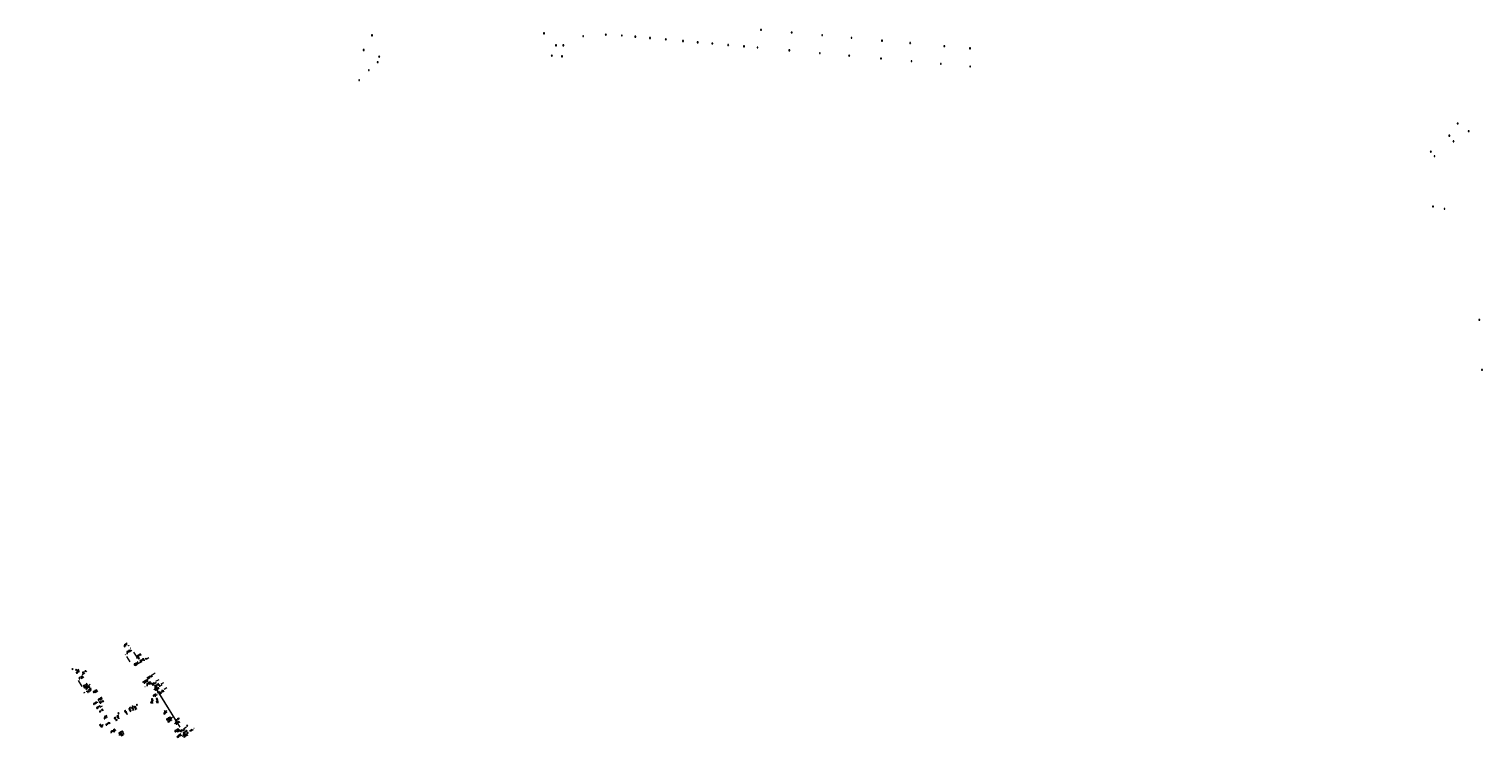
# Model space of a CAD drawing. Header units: inches. Extents: x 0 to 191500, y 0 to 342750.
# Tile 506 of 547: x 189129 to 190315, y 333745 to 334324. Entities that reach past the tile are written whole.
import ezdxf

# ---------------------------------------------------------------- set-up
doc = ezdxf.new("R2010")
doc.units = ezdxf.units.IN
doc.header["$MEASUREMENT"] = 0
for name, pattern in [('RI-HWA_HUISAANSLUITING', [4.8, 3, -1.8]), ('RI-HWA_KOLKAANSLUITING', [4.3, 2.5, -1.8]), ('RI-VWA_HUISAANSLUITING', [6.1, 2.5, -1.8, 0, -1.8])]:
    doc.linetypes.add(name, pattern=pattern)
doc.layers.get('0').update_dxf_attribs({"lineweight": 20})
for name, color, linetype, lineweight in [('ECW', 150, 'Continuous', 20), ('goot', 5, 'Continuous', 20), ('N-WE-RI-HWA-MAATVOERING-T25', 151, 'Continuous', 20), ('N-WE-RI-HWA_HUISAANSLUITING', 150, 'RI-HWA_HUISAANSLUITING', 20), ('N-WE-RI-HWA_KOLK-S', 150, 'Continuous', 20), ('N-WE-RI-HWA_KOLKAANSLUITING', 150, 'RI-HWA_KOLKAANSLUITING', 20), ('N-WE-RI-INLAAT', 7, 'Continuous', 20), ('N-WE-RI-VWA-MAATVOERING-T25', 30, 'Continuous', 20), ('N-WE-RI-VWA_HUISAANSLUITING', 20, 'RI-VWA_HUISAANSLUITING', 20)]:
    doc.layers.add(name, color=color, linetype=linetype, lineweight=lineweight)
doc.styles.add('og-t-hgm', font='ROMANS.SHX', dxfattribs={"oblique": 10})
picture_1 = doc.add_image_def('image1.ecw', size_in_pixel=(220000, 285000))

# ---------------------------------------------------------------- blocks, each defined once
blk = doc.blocks.new('A$C2C270354')
h = blk.add_hatch(color=256)
h.dxf.hatch_style = 1
edge = h.paths.add_edge_path()
edge.add_arc((0, 0), 0.1, 0, 360)
blk.add_circle((0, 0), 0.1)

msp = doc.modelspace()

# ---------------------------------------------------------------- linework, layer by layer
at = {"layer": 'goot'}
for p, q in [((189211.2312682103, 333807.4386338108, -3.794999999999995), (189208.4801713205, 333811.8713069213, -6.434999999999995)), ((189216.8018763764, 333811.1074391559, -3.775999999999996), (189214.0692342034, 333815.3325275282, -6.395999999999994)), ((189172.0467897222, 333787.425089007, -3.440999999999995), (189169.1251046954, 333792.2133077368, -6.210999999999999)), ((189251.8982254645, 333754.0128524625, -0.7809999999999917), (189233.1044208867, 333784.4115307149, -2.437999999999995)), ((189251.9832825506, 333754.0654385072, -0.7809999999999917), (189233.1894779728, 333784.4641167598, -2.437999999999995))]:
    msp.add_line(p, q, dxfattribs=at)
at = {"layer": 'N-WE-RI-HWA_HUISAANSLUITING'}
for p, q in [((189223.7943272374, 333792.0665132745, -1.939999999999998), (189221.2405504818, 333790.4915124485, -2.984425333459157)), ((189225.6854659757, 333793.1906103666, -1.939999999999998), (189223.7943272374, 333792.0665132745, -1.939999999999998)), ((189224.9190361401, 333794.4800231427, -1.939999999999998), (189232.4835910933, 333798.9764115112, -1.939999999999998)), ((189228.1380414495, 333789.0644894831, -1.939999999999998), (189235.7025964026, 333793.5608778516, -1.939999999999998)), ((189230.6417122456, 333784.8524077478, -1.939999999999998), (189238.3781889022, 333789.4509867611, -1.939999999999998)), ((189186.9378578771, 333774.9860264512, -1.572000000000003), (189185.6609383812, 333774.1989580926, -1.572000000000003)), ((189187.5322923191, 333768.3042117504, -1.572000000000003), (189188.8092118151, 333769.0912801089, -1.572000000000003)), ((189210.7421181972, 333770.6251710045, -1.492999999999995), (189211.4175531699, 333769.2858474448, -1.492999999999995)), ((189212.8850358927, 333771.7058669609, -1.492999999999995), (189213.5604708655, 333770.3665434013, -1.492999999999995)), ((189234.0704611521, 333773.7779574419, -1.477999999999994), (189234.0022710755, 333774.7756297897, -1.477999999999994)), ((189198.8090147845, 333762.5044765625, -1.569999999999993), (189199.7310269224, 333761.3213055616, -1.569999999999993)), ((189244.9104760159, 333761.1583985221, -1.938000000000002), (189241.4949845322, 333759.0764720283, -1.938000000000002)), ((189247.4087878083, 333757.0598087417, -1.938000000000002), (189249.9704064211, 333758.621253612, -1.938000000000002)), ((189256.3202822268, 333748.2040045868, -1.938000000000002), (189264.4182936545, 333753.1711880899, -1.01790963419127)), ((189201.9254566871, 333747.5943603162, 0.9660000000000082), (189205.0055969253, 333749.4578881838, 0.9660000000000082)), ((189252.535531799, 333748.6491609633, -1.938000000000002), (189249.1200403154, 333746.5672344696, -1.938000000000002)), ((189253.758663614, 333746.6425597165, -1.938000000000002), (189256.3202822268, 333748.2040045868, -1.938000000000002))]:
    msp.add_line(p, q, dxfattribs=at)
at = {"layer": 'N-WE-RI-HWA_KOLK-S'}
for p, q in [((189725.6255217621, 334323.5739746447), (189725.6240253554, 334322.8775217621)), ((189725.6240253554, 334322.8775217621), (189726.3219746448, 334323.572478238)), ((189725.6240253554, 334322.8775217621), (189726.3204782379, 334322.8760253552)), ((189725.6255217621, 334323.5739746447), (189726.3204782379, 334322.8760253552)), ((189726.3219746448, 334323.572478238), (189725.6255217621, 334323.5739746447)), ((189726.3204782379, 334322.8760253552), (189726.3219746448, 334323.572478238)), ((189408.2395217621, 334319.0749746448), (189408.2380253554, 334318.3785217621)), ((189408.2380253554, 334318.3785217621), (189408.9359746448, 334319.0734782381)), ((189408.2380253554, 334318.3785217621), (189408.9344782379, 334318.3770253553)), ((189408.2395217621, 334319.0749746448), (189408.9344782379, 334318.3770253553)), ((189408.9359746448, 334319.0734782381), (189408.2395217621, 334319.0749746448)), ((189408.9344782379, 334318.3770253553), (189408.9359746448, 334319.0734782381)), ((189548.5385217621, 334320.6789746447), (189548.5370253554, 334319.9825217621)), ((189548.5370253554, 334319.9825217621), (189549.2349746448, 334320.6774782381)), ((189548.5370253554, 334319.9825217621), (189549.2334782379, 334319.9810253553)), ((189548.5385217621, 334320.6789746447), (189549.2334782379, 334319.9810253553)), ((189549.2349746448, 334320.6774782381), (189548.5385217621, 334320.6789746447)), ((189549.2334782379, 334319.9810253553), (189549.2349746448, 334320.6774782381)), ((189558.2865217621, 334310.8429746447), (189558.2850253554, 334310.1465217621)), ((189558.2850253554, 334310.1465217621), (189558.9829746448, 334310.8414782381)), ((189558.2850253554, 334310.1465217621), (189558.9814782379, 334310.1450253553)), ((189558.2865217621, 334310.8429746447), (189558.9814782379, 334310.1450253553)), ((189558.9829746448, 334310.8414782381), (189558.2865217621, 334310.8429746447)), ((189558.9814782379, 334310.1450253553), (189558.9829746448, 334310.8414782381)), ((189564.3545217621, 334310.8289746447), (189564.3530253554, 334310.1325217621)), ((189564.3530253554, 334310.1325217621), (189565.0509746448, 334310.827478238)), ((189564.3530253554, 334310.1325217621), (189565.0494782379, 334310.1310253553)), ((189564.3545217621, 334310.8289746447), (189565.0494782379, 334310.1310253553)), ((189565.0509746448, 334310.827478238), (189564.3545217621, 334310.8289746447)), ((189565.0494782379, 334310.1310253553), (189565.0509746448, 334310.827478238)), ((189580.4785217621, 334318.3749746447), (189580.4770253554, 334317.6785217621)), ((189580.4770253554, 334317.6785217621), (189581.1749746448, 334318.3734782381)), ((189580.4770253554, 334317.6785217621), (189581.1734782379, 334317.6770253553)), ((189580.4785217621, 334318.3749746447), (189581.1734782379, 334317.6770253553)), ((189581.1749746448, 334318.3734782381), (189580.4785217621, 334318.3749746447)), ((189581.1734782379, 334317.6770253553), (189581.1749746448, 334318.3734782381)), ((189599.0265217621, 334319.5979746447), (189599.0250253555, 334318.9015217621)), ((189599.0250253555, 334318.9015217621), (189599.7229746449, 334319.5964782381)), ((189599.0250253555, 334318.9015217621), (189599.7214782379, 334318.9000253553)), ((189599.0265217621, 334319.5979746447), (189599.7214782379, 334318.9000253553)), ((189599.7229746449, 334319.5964782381), (189599.0265217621, 334319.5979746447)), ((189599.7214782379, 334318.9000253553), (189599.7229746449, 334319.5964782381)), ((189612.0395217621, 334318.8829746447), (189612.0380253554, 334318.1865217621)), ((189612.0380253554, 334318.1865217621), (189612.7359746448, 334318.881478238)), ((189612.0380253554, 334318.1865217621), (189612.7344782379, 334318.1850253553)), ((189612.0395217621, 334318.8829746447), (189612.7344782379, 334318.1850253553)), ((189612.7359746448, 334318.881478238), (189612.0395217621, 334318.8829746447)), ((189612.7344782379, 334318.1850253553), (189612.7359746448, 334318.881478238)), ((189623.0195217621, 334317.8999746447), (189623.0180253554, 334317.2035217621)), ((189623.0180253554, 334317.2035217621), (189623.7159746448, 334317.898478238)), ((189623.0180253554, 334317.2035217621), (189623.7144782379, 334317.2020253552)), ((189623.0195217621, 334317.8999746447), (189623.7144782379, 334317.2020253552)), ((189623.7159746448, 334317.898478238), (189623.0195217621, 334317.8999746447)), ((189623.7144782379, 334317.2020253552), (189623.7159746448, 334317.898478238)), ((189635.0025217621, 334316.8309746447), (189635.0010253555, 334316.1345217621)), ((189635.0010253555, 334316.1345217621), (189635.6989746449, 334316.8294782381)), ((189635.0010253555, 334316.1345217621), (189635.6974782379, 334316.1330253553)), ((189635.0025217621, 334316.8309746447), (189635.6974782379, 334316.1330253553)), ((189635.6989746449, 334316.8294782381), (189635.0025217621, 334316.8309746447)), ((189635.6974782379, 334316.1330253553), (189635.6989746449, 334316.8294782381)), ((189647.9385217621, 334315.6969746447), (189647.9370253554, 334315.0005217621)), ((189647.9370253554, 334315.0005217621), (189648.6349746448, 334315.695478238)), ((189647.9370253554, 334315.0005217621), (189648.6334782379, 334314.9990253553)), ((189647.9385217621, 334315.6969746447), (189648.6334782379, 334314.9990253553)), ((189648.6349746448, 334315.695478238), (189647.9385217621, 334315.6969746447)), ((189648.6334782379, 334314.9990253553), (189648.6349746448, 334315.695478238)), ((189661.9305217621, 334314.4479746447), (189661.9290253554, 334313.7515217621)), ((189661.9290253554, 334313.7515217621), (189662.6269746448, 334314.446478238)), ((189661.9290253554, 334313.7515217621), (189662.6254782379, 334313.7500253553)), ((189661.9305217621, 334314.4479746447), (189662.6254782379, 334313.7500253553)), ((189662.6269746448, 334314.446478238), (189661.9305217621, 334314.4479746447)), ((189662.6254782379, 334313.7500253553), (189662.6269746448, 334314.446478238)), ((189673.9045217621, 334313.3649746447), (189673.9030253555, 334312.6685217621)), ((189673.9030253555, 334312.6685217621), (189674.6009746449, 334313.3634782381)), ((189673.9030253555, 334312.6685217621), (189674.5994782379, 334312.6670253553)), ((189673.9045217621, 334313.3649746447), (189674.5994782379, 334312.6670253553)), ((189674.6009746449, 334313.3634782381), (189673.9045217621, 334313.3649746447)), ((189674.5994782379, 334312.6670253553), (189674.6009746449, 334313.3634782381)), ((189685.8725217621, 334312.3159746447), (189685.8710253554, 334311.6195217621)), ((189685.8710253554, 334311.6195217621), (189686.5689746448, 334312.3144782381)), ((189685.8710253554, 334311.6195217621), (189686.5674782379, 334311.6180253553)), ((189685.8725217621, 334312.3159746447), (189686.5674782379, 334311.6180253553)), ((189686.5689746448, 334312.3144782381), (189685.8725217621, 334312.3159746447)), ((189686.5674782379, 334311.6180253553), (189686.5689746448, 334312.3144782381)), ((189698.8325217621, 334311.1839746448), (189698.8310253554, 334310.4875217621)), ((189698.8310253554, 334310.4875217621), (189699.5289746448, 334311.1824782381)), ((189698.8310253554, 334310.4875217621), (189699.5274782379, 334310.4860253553)), ((189698.8325217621, 334311.1839746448), (189699.5274782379, 334310.4860253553)), ((189699.5289746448, 334311.1824782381), (189698.8325217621, 334311.1839746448)), ((189699.5274782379, 334310.4860253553), (189699.5289746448, 334311.1824782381)), ((189711.8055217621, 334310.0259746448), (189711.8040253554, 334309.3295217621)), ((189711.8040253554, 334309.3295217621), (189712.5019746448, 334310.0244782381)), ((189711.8055217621, 334310.0259746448), (189712.5004782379, 334309.3280253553)), ((189712.5019746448, 334310.0244782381), (189711.8055217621, 334310.0259746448)), ((189712.5004782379, 334309.3280253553), (189712.5019746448, 334310.0244782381)), ((189750.5625217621, 334321.3449746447), (189750.5610253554, 334320.6485217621)), ((189750.5610253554, 334320.6485217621), (189751.2589746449, 334321.343478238)), ((189750.5610253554, 334320.6485217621), (189751.2574782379, 334320.6470253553)), ((189750.5625217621, 334321.3449746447), (189751.2574782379, 334320.6470253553)), ((189751.2589746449, 334321.343478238), (189750.5625217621, 334321.3449746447)), ((189751.2574782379, 334320.6470253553), (189751.2589746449, 334321.343478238)), ((189775.5475217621, 334319.1349746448), (189775.5460253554, 334318.4385217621)), ((189775.5460253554, 334318.4385217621), (189776.2439746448, 334319.1334782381)), ((189775.5460253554, 334318.4385217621), (189776.2424782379, 334318.4370253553)), ((189775.5475217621, 334319.1349746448), (189776.2424782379, 334318.4370253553)), ((189776.2439746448, 334319.1334782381), (189775.5475217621, 334319.1349746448)), ((189776.2424782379, 334318.4370253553), (189776.2439746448, 334319.1334782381)), ((189799.4295217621, 334317.0219746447), (189799.4280253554, 334316.3255217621)), ((189799.4280253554, 334316.3255217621), (189800.1259746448, 334317.0204782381)), ((189799.4280253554, 334316.3255217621), (189800.1244782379, 334316.3240253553)), ((189799.4295217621, 334317.0219746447), (189800.1244782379, 334316.3240253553)), ((189800.1259746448, 334317.0204782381), (189799.4295217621, 334317.0219746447)), ((189800.1244782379, 334316.3240253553), (189800.1259746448, 334317.0204782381)), ((189824.3865217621, 334314.7369746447), (189824.3850253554, 334314.0405217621)), ((189824.3850253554, 334314.0405217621), (189825.0829746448, 334314.735478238)), ((189824.3850253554, 334314.0405217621), (189825.0814782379, 334314.0390253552)), ((189824.3865217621, 334314.7369746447), (189825.0814782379, 334314.0390253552)), ((189825.0829746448, 334314.735478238), (189824.3865217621, 334314.7369746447)), ((189825.0814782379, 334314.0390253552), (189825.0829746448, 334314.735478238)), ((189847.3425217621, 334312.7289746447), (189847.3410253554, 334312.0325217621)), ((189847.3410253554, 334312.0325217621), (189848.0389746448, 334312.7274782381)), ((189847.3410253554, 334312.0325217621), (189848.0374782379, 334312.0310253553)), ((189847.3425217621, 334312.7289746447), (189848.0374782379, 334312.0310253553)), ((189848.0389746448, 334312.7274782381), (189847.3425217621, 334312.7289746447)), ((189848.0374782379, 334312.0310253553), (189848.0389746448, 334312.7274782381)), ((189875.2865217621, 334310.2259746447), (189875.2850253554, 334309.5295217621)), ((189875.2850253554, 334309.5295217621), (189875.9829746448, 334310.224478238)), ((189875.2850253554, 334309.5295217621), (189875.9814782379, 334309.5280253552)), ((189875.2865217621, 334310.2259746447), (189875.9814782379, 334309.5280253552)), ((189875.9829746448, 334310.224478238), (189875.2865217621, 334310.2259746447)), ((189875.9814782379, 334309.5280253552), (189875.9829746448, 334310.224478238)), ((189401.3375217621, 334307.0369746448), (189401.3360253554, 334306.3405217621)), ((189401.3360253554, 334306.3405217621), (189402.0339746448, 334307.0354782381)), ((189401.3360253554, 334306.3405217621), (189402.0324782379, 334306.3390253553)), ((189401.3375217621, 334307.0369746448), (189402.0324782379, 334306.3390253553)), ((189402.0339746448, 334307.0354782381), (189401.3375217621, 334307.0369746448)), ((189402.0324782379, 334306.3390253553), (189402.0339746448, 334307.0354782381)), ((189414.0295217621, 334301.5509746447), (189414.0280253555, 334300.8545217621)), ((189414.0280253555, 334300.8545217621), (189414.7259746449, 334301.549478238)), ((189414.0280253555, 334300.8545217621), (189414.7244782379, 334300.8530253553)), ((189414.0295217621, 334301.5509746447), (189414.7244782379, 334300.8530253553)), ((189414.7259746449, 334301.549478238), (189414.0295217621, 334301.5509746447)), ((189414.7244782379, 334300.8530253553), (189414.7259746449, 334301.549478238)), ((189554.8945217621, 334302.3919746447), (189554.8930253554, 334301.6955217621)), ((189554.8930253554, 334301.6955217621), (189555.5909746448, 334302.3904782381)), ((189554.8930253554, 334301.6955217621), (189555.5894782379, 334301.6940253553)), ((189554.8945217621, 334302.3919746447), (189555.5894782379, 334301.6940253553)), ((189555.5909746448, 334302.3904782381), (189554.8945217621, 334302.3919746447)), ((189555.5894782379, 334301.6940253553), (189555.5909746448, 334302.3904782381)), ((189563.2045217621, 334301.8939746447), (189563.2030253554, 334301.1975217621)), ((189563.2030253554, 334301.1975217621), (189563.9009746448, 334301.892478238)), ((189563.2030253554, 334301.1975217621), (189563.8994782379, 334301.1960253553)), ((189563.2045217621, 334301.8939746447), (189563.8994782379, 334301.1960253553)), ((189563.9009746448, 334301.892478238), (189563.2045217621, 334301.8939746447)), ((189563.8994782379, 334301.1960253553), (189563.9009746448, 334301.892478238)), ((189711.8040253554, 334309.3295217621), (189712.5004782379, 334309.3280253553)), ((189722.7855217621, 334309.0499746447), (189722.7840253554, 334308.3535217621)), ((189722.7840253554, 334308.3535217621), (189723.4819746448, 334309.0484782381)), ((189722.7840253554, 334308.3535217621), (189723.4804782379, 334308.3520253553)), ((189722.7855217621, 334309.0499746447), (189723.4804782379, 334308.3520253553)), ((189723.4819746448, 334309.0484782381), (189722.7855217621, 334309.0499746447)), ((189723.4804782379, 334308.3520253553), (189723.4819746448, 334309.0484782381)), ((189748.7165217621, 334306.7649746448), (189748.7150253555, 334306.0685217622)), ((189748.7150253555, 334306.0685217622), (189749.4129746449, 334306.7634782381)), ((189748.7150253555, 334306.0685217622), (189749.4114782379, 334306.0670253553)), ((189748.7165217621, 334306.7649746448), (189749.4114782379, 334306.0670253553)), ((189749.4129746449, 334306.7634782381), (189748.7165217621, 334306.7649746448)), ((189749.4114782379, 334306.0670253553), (189749.4129746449, 334306.7634782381)), ((189773.6305217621, 334304.5229746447), (189773.6290253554, 334303.8265217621)), ((189773.6290253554, 334303.8265217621), (189774.3269746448, 334304.521478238)), ((189773.6290253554, 334303.8265217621), (189774.3254782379, 334303.8250253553)), ((189773.6305217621, 334304.5229746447), (189774.3254782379, 334303.8250253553)), ((189774.3269746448, 334304.521478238), (189773.6305217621, 334304.5229746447)), ((189774.3254782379, 334303.8250253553), (189774.3269746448, 334304.521478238)), ((189797.5775217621, 334302.3829746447), (189797.5760253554, 334301.6865217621)), ((189797.5760253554, 334301.6865217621), (189798.2739746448, 334302.381478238)), ((189797.5760253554, 334301.6865217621), (189798.2724782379, 334301.6850253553)), ((189797.5775217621, 334302.3829746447), (189798.2724782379, 334301.6850253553)), ((189798.2739746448, 334302.381478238), (189797.5775217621, 334302.3829746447)), ((189798.2724782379, 334301.6850253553), (189798.2739746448, 334302.381478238)), ((189823.4715217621, 334300.1019746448), (189823.4700253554, 334299.4055217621)), ((189823.4700253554, 334299.4055217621), (189824.1679746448, 334300.1004782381)), ((189823.4700253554, 334299.4055217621), (189824.1664782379, 334299.4040253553)), ((189823.4715217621, 334300.1019746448), (189824.1664782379, 334299.4040253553)), ((189824.1679746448, 334300.1004782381), (189823.4715217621, 334300.1019746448)), ((189824.1664782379, 334299.4040253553), (189824.1679746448, 334300.1004782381)), ((189848.4295217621, 334297.8969746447), (189848.4280253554, 334297.2005217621)), ((189848.4280253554, 334297.2005217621), (189849.1259746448, 334297.8954782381)), ((189848.4295217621, 334297.8969746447), (189849.1244782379, 334297.1990253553)), ((189849.1259746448, 334297.8954782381), (189848.4295217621, 334297.8969746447)), ((189849.1244782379, 334297.1990253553), (189849.1259746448, 334297.8954782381)), ((189896.2175217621, 334308.3849746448), (189896.2160253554, 334307.6885217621)), ((189896.2160253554, 334307.6885217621), (189896.9139746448, 334308.3834782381)), ((189896.2160253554, 334307.6885217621), (189896.9124782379, 334307.6870253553)), ((189896.2175217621, 334308.3849746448), (189896.9124782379, 334307.6870253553)), ((189896.9139746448, 334308.3834782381), (189896.2175217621, 334308.3849746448)), ((189896.9124782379, 334307.6870253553), (189896.9139746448, 334308.3834782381)), ((189405.6115217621, 334290.6429746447), (189405.6100253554, 334289.9465217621)), ((189405.6100253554, 334289.9465217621), (189406.3079746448, 334290.641478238)), ((189405.6100253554, 334289.9465217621), (189406.3064782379, 334289.9450253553)), ((189405.6115217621, 334290.6429746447), (189406.3064782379, 334289.9450253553)), ((189406.3079746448, 334290.641478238), (189405.6115217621, 334290.6429746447)), ((189406.3064782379, 334289.9450253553), (189406.3079746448, 334290.641478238)), ((189412.7835217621, 334297.1619746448), (189412.7820253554, 334296.4655217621)), ((189412.7820253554, 334296.4655217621), (189413.4799746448, 334297.1604782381)), ((189412.7820253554, 334296.4655217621), (189413.4784782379, 334296.4640253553)), ((189412.7835217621, 334297.1619746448), (189413.4784782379, 334296.4640253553)), ((189413.4799746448, 334297.1604782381), (189412.7835217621, 334297.1619746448)), ((189413.4784782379, 334296.4640253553), (189413.4799746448, 334297.1604782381)), ((189848.4280253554, 334297.2005217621), (189849.1244782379, 334297.1990253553)), ((189872.3715217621, 334295.7539746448), (189872.3700253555, 334295.0575217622)), ((189872.3700253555, 334295.0575217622), (189873.0679746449, 334295.7524782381)), ((189872.3700253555, 334295.0575217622), (189873.0664782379, 334295.0560253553)), ((189872.3715217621, 334295.7539746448), (189873.0664782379, 334295.0560253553)), ((189873.0679746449, 334295.7524782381), (189872.3715217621, 334295.7539746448)), ((189873.0664782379, 334295.0560253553), (189873.0679746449, 334295.7524782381)), ((189896.2945217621, 334293.6329746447), (189896.2930253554, 334292.9365217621)), ((189896.2930253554, 334292.9365217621), (189896.9909746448, 334293.631478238)), ((189896.2930253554, 334292.9365217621), (189896.9894782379, 334292.9350253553)), ((189896.2945217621, 334293.6329746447), (189896.9894782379, 334292.9350253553)), ((189896.9909746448, 334293.631478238), (189896.2945217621, 334293.6329746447)), ((189896.9894782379, 334292.9350253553), (189896.9909746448, 334293.631478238)), ((189397.7435217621, 334282.4129746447), (189397.7420253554, 334281.7165217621)), ((189397.7420253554, 334281.7165217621), (189398.4399746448, 334282.4114782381)), ((189397.7420253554, 334281.7165217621), (189398.4384782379, 334281.7150253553)), ((189397.7435217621, 334282.4129746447), (189398.4384782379, 334281.7150253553)), ((189398.4399746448, 334282.4114782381), (189397.7435217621, 334282.4129746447)), ((189398.4384782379, 334281.7150253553), (189398.4399746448, 334282.4114782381)), ((190294.1625217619, 334247.1369746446), (190294.1610253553, 334246.440521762)), ((190294.1610253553, 334246.440521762), (190294.8589746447, 334247.1354782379)), ((190294.1610253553, 334246.440521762), (190294.8574782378, 334246.4390253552)), ((190294.1625217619, 334247.1369746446), (190294.8574782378, 334246.4390253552)), ((190294.8589746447, 334247.1354782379), (190294.1625217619, 334247.1369746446)), ((190294.8574782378, 334246.4390253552), (190294.8589746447, 334247.1354782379)), ((190303.1215217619, 334240.7739746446), (190303.1200253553, 334240.077521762)), ((190303.1200253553, 334240.077521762), (190303.8179746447, 334240.7724782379)), ((190303.1200253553, 334240.077521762), (190303.8164782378, 334240.0760253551)), ((190303.1215217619, 334240.7739746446), (190303.8164782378, 334240.0760253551)), ((190303.8179746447, 334240.7724782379), (190303.1215217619, 334240.7739746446)), ((190303.8164782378, 334240.0760253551), (190303.8179746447, 334240.7724782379)), ((190287.3105217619, 334237.1959746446), (190287.3090253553, 334236.499521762)), ((190287.3090253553, 334236.499521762), (190288.0069746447, 334237.1944782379)), ((190287.3090253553, 334236.499521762), (190288.0054782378, 334236.4980253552)), ((190287.3105217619, 334237.1959746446), (190288.0054782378, 334236.4980253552)), ((190288.0069746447, 334237.1944782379), (190287.3105217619, 334237.1959746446)), ((190288.0054782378, 334236.4980253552), (190288.0069746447, 334237.1944782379)), ((190290.6555217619, 334232.5709746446), (190290.6540253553, 334231.874521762)), ((190290.6540253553, 334231.874521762), (190291.3519746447, 334232.5694782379)), ((190290.6540253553, 334231.874521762), (190291.3504782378, 334231.8730253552)), ((190290.6555217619, 334232.5709746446), (190291.3504782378, 334231.8730253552)), ((190291.3519746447, 334232.5694782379), (190290.6555217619, 334232.5709746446)), ((190291.3504782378, 334231.8730253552), (190291.3519746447, 334232.5694782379)), ((190272.2105217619, 334224.1029746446), (190272.2090253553, 334223.406521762)), ((190272.2090253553, 334223.406521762), (190272.9069746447, 334224.1014782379)), ((190272.2090253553, 334223.406521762), (190272.9054782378, 334223.4050253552)), ((190272.2105217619, 334224.1029746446), (190272.9054782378, 334223.4050253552)), ((190272.9069746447, 334224.1014782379), (190272.2105217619, 334224.1029746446)), ((190272.9054782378, 334223.4050253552), (190272.9069746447, 334224.1014782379)), ((190275.2105217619, 334220.3869746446), (190275.2090253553, 334219.690521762)), ((190275.2090253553, 334219.690521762), (190275.9069746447, 334220.3854782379)), ((190275.2090253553, 334219.690521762), (190275.9054782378, 334219.6890253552)), ((190275.2105217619, 334220.3869746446), (190275.9054782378, 334219.6890253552)), ((190275.9069746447, 334220.3854782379), (190275.2105217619, 334220.3869746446)), ((190275.9054782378, 334219.6890253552), (190275.9069746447, 334220.3854782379)), ((190273.9535217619, 334179.3849746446), (190273.9520253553, 334178.688521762)), ((190273.9520253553, 334178.688521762), (190274.6499746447, 334179.383478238)), ((190273.9535217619, 334179.3849746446), (190274.6484782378, 334178.6870253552)), ((190274.6499746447, 334179.383478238), (190273.9535217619, 334179.3849746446)), ((190274.6484782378, 334178.6870253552), (190274.6499746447, 334179.383478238)), ((190273.9520253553, 334178.688521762), (190274.6484782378, 334178.6870253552)), ((190283.3205217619, 334177.4539746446), (190283.3190253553, 334176.757521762)), ((190283.3190253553, 334176.757521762), (190284.0169746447, 334177.4524782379)), ((190283.3190253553, 334176.757521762), (190284.0154782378, 334176.7560253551)), ((190283.3205217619, 334177.4539746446), (190284.0154782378, 334176.7560253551)), ((190284.0169746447, 334177.4524782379), (190283.3205217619, 334177.4539746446)), ((190284.0154782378, 334176.7560253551), (190284.0169746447, 334177.4524782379)), ((190311.6965217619, 334086.8379746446), (190311.6950253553, 334086.141521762)), ((190311.6950253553, 334086.141521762), (190312.3929746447, 334086.8364782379)), ((190311.6950253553, 334086.141521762), (190312.3914782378, 334086.1400253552)), ((190311.6965217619, 334086.8379746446), (190312.3914782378, 334086.1400253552)), ((190312.3929746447, 334086.8364782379), (190311.6965217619, 334086.8379746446)), ((190312.3914782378, 334086.1400253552), (190312.3929746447, 334086.8364782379)), ((190313.9185217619, 334046.0939746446), (190313.9170253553, 334045.397521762)), ((190313.9170253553, 334045.397521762), (190314.6149746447, 334046.0924782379)), ((190313.9170253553, 334045.397521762), (190314.6134782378, 334045.3960253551)), ((190313.9185217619, 334046.0939746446), (190314.6134782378, 334045.3960253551)), ((190314.6149746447, 334046.0924782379), (190313.9185217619, 334046.0939746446)), ((190314.6134782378, 334045.3960253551), (190314.6149746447, 334046.0924782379)), ((189206.7076533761, 333820.5322783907), (189206.2017216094, 333820.053653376)), ((189206.2017216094, 333820.053653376), (189207.1862783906, 333820.026346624)), ((189206.2017216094, 333820.053653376), (189206.680346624, 333819.5477216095)), ((189206.680346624, 333819.5477216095), (189206.7076533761, 333820.5322783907)), ((189206.680346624, 333819.5477216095), (189207.1862783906, 333820.026346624)), ((189207.1862783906, 333820.026346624), (189206.7076533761, 333820.5322783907)), ((189164.0946533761, 333802.0142783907), (189163.5887216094, 333801.535653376)), ((189163.5887216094, 333801.535653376), (189164.5732783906, 333801.508346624)), ((189163.5887216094, 333801.535653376), (189164.067346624, 333801.0297216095)), ((189164.067346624, 333801.0297216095), (189164.0946533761, 333802.0142783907)), ((189164.067346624, 333801.0297216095), (189164.5732783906, 333801.508346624)), ((189164.5732783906, 333801.508346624), (189164.0946533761, 333802.0142783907)), ((189167.1456533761, 333801.3662783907), (189166.6397216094, 333800.887653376)), ((189166.6397216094, 333800.887653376), (189167.6242783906, 333800.860346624)), ((189166.6397216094, 333800.887653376), (189167.118346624, 333800.3817216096)), ((189167.118346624, 333800.3817216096), (189167.1456533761, 333801.3662783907)), ((189167.118346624, 333800.3817216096), (189167.6242783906, 333800.860346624)), ((189167.6242783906, 333800.860346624), (189167.1456533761, 333801.3662783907)), ((189216.1106533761, 333805.3802783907), (189215.6047216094, 333804.901653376)), ((189215.6047216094, 333804.901653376), (189216.5892783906, 333804.874346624)), ((189215.6047216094, 333804.901653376), (189216.083346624, 333804.3957216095)), ((189216.083346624, 333804.3957216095), (189216.1106533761, 333805.3802783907)), ((189216.083346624, 333804.3957216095), (189216.5892783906, 333804.874346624)), ((189216.5892783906, 333804.874346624), (189216.1106533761, 333805.3802783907)), ((189218.2716533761, 333810.5582783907), (189217.7657216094, 333810.079653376)), ((189217.7657216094, 333810.079653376), (189218.7502783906, 333810.052346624)), ((189217.7657216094, 333810.079653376), (189218.244346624, 333809.5737216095)), ((189218.244346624, 333809.5737216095), (189218.2716533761, 333810.5582783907)), ((189218.244346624, 333809.5737216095), (189218.7502783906, 333810.052346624)), ((189218.7502783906, 333810.052346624), (189218.2716533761, 333810.5582783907)), ((189224.1036533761, 333810.4762783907), (189223.5977216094, 333809.997653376)), ((189223.5977216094, 333809.997653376), (189224.5822783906, 333809.970346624)), ((189223.5977216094, 333809.997653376), (189224.076346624, 333809.4917216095)), ((189224.076346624, 333809.4917216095), (189224.1036533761, 333810.4762783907)), ((189224.076346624, 333809.4917216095), (189224.5822783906, 333809.970346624)), ((189224.5822783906, 333809.970346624), (189224.1036533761, 333810.4762783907)), ((189176.0856533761, 333786.9832783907), (189175.5797216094, 333786.504653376)), ((189175.5797216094, 333786.504653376), (189176.5642783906, 333786.477346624)), ((189175.5797216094, 333786.504653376), (189176.058346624, 333785.9987216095)), ((189176.058346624, 333785.9987216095), (189176.0856533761, 333786.9832783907)), ((189176.058346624, 333785.9987216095), (189176.5642783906, 333786.477346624)), ((189176.5642783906, 333786.477346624), (189176.0856533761, 333786.9832783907)), ((189231.7166533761, 333780.0102783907), (189231.2107216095, 333779.531653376)), ((189231.2107216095, 333779.531653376), (189232.1952783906, 333779.504346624)), ((189231.2107216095, 333779.531653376), (189231.689346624, 333779.0257216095)), ((189231.689346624, 333779.0257216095), (189231.7166533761, 333780.0102783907)), ((189231.689346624, 333779.0257216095), (189232.1952783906, 333779.504346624)), ((189232.1952783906, 333779.504346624), (189231.7166533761, 333780.0102783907)), ((189201.7750058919, 333765.9625712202, -1.60199999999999), (189201.1850402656, 333765.5924504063, -1.60199999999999)), ((189201.1850402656, 333765.5924504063, -1.60199999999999), (189202.1451267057, 333765.3726055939, -1.60199999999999)), ((189201.1850402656, 333765.5924504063, -1.60199999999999), (189201.5551610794, 333765.0024847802, -1.60199999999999)), ((189201.5551610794, 333765.0024847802, -1.60199999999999), (189201.7750058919, 333765.9625712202, -1.60199999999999)), ((189201.5551610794, 333765.0024847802, -1.60199999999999), (189202.1451267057, 333765.3726055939, -1.60199999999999)), ((189202.1451267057, 333765.3726055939, -1.60199999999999), (189201.7750058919, 333765.9625712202, -1.60199999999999)), ((189216.7746533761, 333772.8292783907), (189216.2687216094, 333772.350653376)), ((189216.2687216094, 333772.350653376), (189217.2532783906, 333772.323346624)), ((189216.2687216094, 333772.350653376), (189216.747346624, 333771.8447216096)), ((189216.747346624, 333771.8447216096), (189216.7746533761, 333772.8292783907)), ((189216.747346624, 333771.8447216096), (189217.2532783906, 333772.323346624)), ((189217.2532783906, 333772.323346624), (189216.7746533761, 333772.8292783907)), ((189228.4014027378, 333774.8119446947, -2.009999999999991), (189227.8120736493, 333774.4408111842, -2.009999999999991)), ((189227.8120736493, 333774.4408111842, -2.009999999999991), (189228.7725362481, 333774.2226156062, -2.009999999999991)), ((189227.8120736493, 333774.4408111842, -2.009999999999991), (189228.1832071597, 333773.8514820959, -2.009999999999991)), ((189228.1832071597, 333773.8514820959, -2.009999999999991), (189228.4014027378, 333774.8119446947, -2.009999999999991)), ((189228.1832071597, 333773.8514820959, -2.009999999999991), (189228.7725362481, 333774.2226156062, -2.009999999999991)), ((189228.7725362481, 333774.2226156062, -2.009999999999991), (189228.4014027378, 333774.8119446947, -2.009999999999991)), ((189239.3966533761, 333767.7392783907), (189238.8907216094, 333767.260653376)), ((189238.8907216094, 333767.260653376), (189239.8752783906, 333767.233346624)), ((189238.8907216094, 333767.260653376), (189239.369346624, 333766.7547216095)), ((189239.369346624, 333766.7547216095), (189239.3966533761, 333767.7392783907)), ((189239.369346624, 333766.7547216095), (189239.8752783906, 333767.233346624)), ((189239.8752783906, 333767.233346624), (189239.3966533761, 333767.7392783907)), ((189188.7626533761, 333756.3182783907), (189188.2567216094, 333755.839653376)), ((189188.2567216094, 333755.839653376), (189189.2412783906, 333755.812346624)), ((189188.2567216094, 333755.839653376), (189188.735346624, 333755.3337216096)), ((189188.735346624, 333755.3337216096), (189188.7626533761, 333756.3182783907)), ((189188.735346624, 333755.3337216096), (189189.2412783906, 333755.812346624)), ((189189.2412783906, 333755.812346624), (189188.7626533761, 333756.3182783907)), ((189190.6666533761, 333763.2222783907), (189190.1607216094, 333762.743653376)), ((189190.1607216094, 333762.743653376), (189191.1452783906, 333762.716346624)), ((189190.1607216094, 333762.743653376), (189190.639346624, 333762.2377216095)), ((189190.639346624, 333762.2377216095), (189190.6666533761, 333763.2222783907)), ((189190.639346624, 333762.2377216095), (189191.1452783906, 333762.716346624)), ((189191.1452783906, 333762.716346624), (189190.6666533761, 333763.2222783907)), ((189257.6826533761, 333755.8262783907), (189257.1767216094, 333755.347653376)), ((189257.1767216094, 333755.347653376), (189258.1612783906, 333755.320346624)), ((189257.1767216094, 333755.347653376), (189257.655346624, 333754.8417216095)), ((189257.655346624, 333754.8417216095), (189257.6826533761, 333755.8262783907)), ((189257.655346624, 333754.8417216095), (189258.1612783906, 333755.320346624)), ((189258.1612783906, 333755.320346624), (189257.6826533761, 333755.8262783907)), ((189198.1356533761, 333751.1082783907), (189197.6297216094, 333750.629653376)), ((189197.6297216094, 333750.629653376), (189198.6142783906, 333750.602346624)), ((189197.6297216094, 333750.629653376), (189198.108346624, 333750.1237216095)), ((189198.108346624, 333750.1237216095), (189198.1356533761, 333751.1082783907)), ((189198.108346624, 333750.1237216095), (189198.6142783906, 333750.602346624)), ((189198.6142783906, 333750.602346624), (189198.1356533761, 333751.1082783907)), ((189249.4226533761, 333751.4012783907), (189248.9167216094, 333750.922653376)), ((189248.9167216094, 333750.922653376), (189249.9012783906, 333750.895346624)), ((189248.9167216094, 333750.922653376), (189249.395346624, 333750.4167216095)), ((189249.395346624, 333750.4167216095), (189249.4226533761, 333751.4012783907)), ((189249.395346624, 333750.4167216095), (189249.9012783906, 333750.895346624)), ((189249.9012783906, 333750.895346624), (189249.4226533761, 333751.4012783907))]:
    msp.add_line(p, q, dxfattribs=at)
at = {"layer": 'N-WE-RI-HWA_KOLKAANSLUITING'}
for p, q in [((189233.1964783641, 333780.5543651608, -1.939999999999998), (189231.3053396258, 333779.4302680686, -1.939999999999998)), ((189190.7855082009, 333763.026277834, -1.572000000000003), (189192.0624276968, 333763.8133461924, -1.572000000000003)), ((189200.7809664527, 333764.0411634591, -1.569999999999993), (189201.7029785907, 333762.8579924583, -1.569999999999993)), ((189228.782797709, 333773.4165500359, -1.477999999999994), (189228.7146076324, 333774.4142223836, -1.477999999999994)), ((189241.0589120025, 333767.4770577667, -1.938000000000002), (189239.5899201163, 333766.5816278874, -1.938000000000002)), ((189188.9982210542, 333754.4059128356, -1.567999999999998), (189188.0223821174, 333755.5450960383, -1.567999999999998)), ((189251.2343277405, 333750.7838431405, -1.938000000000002), (189258.0711327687, 333754.9512449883, -1.938000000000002)), ((189199.3889882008, 333751.7867734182, 0.9660000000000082), (189195.1110156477, 333749.1985402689, 0.9660000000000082)), ((189251.2343277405, 333750.7838431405, -1.938000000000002), (189249.8557862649, 333749.9435476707, -1.938000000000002))]:
    msp.add_line(p, q, dxfattribs=at)
at = {"layer": 'N-WE-RI-VWA_HUISAANSLUITING'}
for p, q in [((189176.9700721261, 333787.7536857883, -0.9470000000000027), (189177.8158175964, 333788.2852362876, -0.9470000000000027)), ((189178.6615630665, 333788.8167867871, -0.9470000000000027), (189177.8158175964, 333788.2852362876, -0.9470000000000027)), ((189179.3589882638, 333785.8299105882, -0.9470000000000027), (189173.0090080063, 333781.8389519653, -0.9470000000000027)), ((189184.7604058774, 333783.4372786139, -0.9470000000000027), (189181.966414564, 333781.6812568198, -0.9470000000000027)), ((189188.4756061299, 333777.1502055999, -0.9470000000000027), (189185.8509476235, 333775.5006093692, -0.9470000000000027)), ((189188.4583739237, 333771.3519556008, -0.9470000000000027), (189183.3783897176, 333768.1591887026, -0.9470000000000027)), ((189205.4672886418, 333747.671862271, -0.9470000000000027), (189203.94329338, 333746.7140322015, -0.9470000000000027))]:
    msp.add_line(p, q, dxfattribs=at)
at = {"layer": 'N-WE-RI-VWA_HUISAANSLUITING', "extrusion": (-0.08143198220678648, 0.1293509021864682, 0.9882495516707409)}
for points, elevation in [([(-337968.4900384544, -179565.7129948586), (-337964.4900544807, -179565.7016719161)], 27766.0915140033), ([(-337968.5107028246, -179558.4130241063), (-337962.1107284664, -179558.3949073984)], 27766.0915140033), ([(-337968.5313671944, -179551.1130533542), (-337973.5313471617, -179551.1272070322)], 27766.09151400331)]:
    msp.add_lwpolyline(points, dxfattribs=dict(at, elevation=elevation))
at = {"layer": 'N-WE-RI-VWA_HUISAANSLUITING', "extrusion": (-0.08076262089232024, 0.1282871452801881, 0.9884431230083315)}
for points, elevation in [([(-337924.1128796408, -179602.7029578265), (-337922.113219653, -179602.6660805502)], 27538.990752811), ([(-337924.2032289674, -179597.8037908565), (-337928.6103439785, -179597.8850658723)], 27538.99075281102), ([(-337924.2474816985, -179595.4041988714), (-337918.9208643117, -179595.3059666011)], 27538.99075281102)]:
    msp.add_lwpolyline(points, dxfattribs=dict(at, elevation=elevation))
at = {"layer": 'N-WE-RI-VWA_HUISAANSLUITING', "extrusion": (-0.02533193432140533, 0.04218806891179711, 0.998788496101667)}
for points, elevation in [([(-334058.7233805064, -188544.7850816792), (-334052.7233805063, -188544.7850816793)], 9285.701812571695), ([(-334058.7233805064, -188544.7850816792), (-334067.7233805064, -188544.7850816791)], 9285.701812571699), ([(-334058.7233805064, -188525.7850816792), (-334052.3233805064, -188525.7850816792)], 9285.70181257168), ([(-334058.7233805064, -188521.0350816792), (-334067.7233805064, -188521.0350816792)], 9285.701812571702), ([(-334058.7233805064, -188516.1350816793), (-334067.7233805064, -188516.1350816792)], 9285.701812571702)]:
    msp.add_lwpolyline(points, dxfattribs=dict(at, elevation=elevation))
at = {"layer": 'N-WE-RI-VWA_HUISAANSLUITING', "extrusion": (-0.01071488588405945, 0.01826468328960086, 0.9997757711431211), "elevation": 4067.201754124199}
msp.add_lwpolyline([(-332114.430566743, -192079.110930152), (-332109.431368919, -192079.0213694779)], dxfattribs=at)
at = {"layer": 'N-WE-RI-VWA_HUISAANSLUITING', "extrusion": (-0.01071488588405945, 0.01826468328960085, 0.9997757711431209)}
for points, elevation in [([(-332114.638086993, -192067.5273328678), (-332109.2389533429, -192067.4306073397)], 4067.201754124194), ([(-332114.5055371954, -192074.9261456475), (-332116.6052002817, -192074.9637611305)], 4067.201754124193), ([(-332114.7240652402, -192062.7281029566), (-332125.622316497, -192062.923345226)], 4067.201754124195)]:
    msp.add_lwpolyline(points, dxfattribs=dict(at, elevation=elevation))

# ---------------------------------------------------------------- block references
at = {"layer": 'N-WE-RI-INLAAT', "rotation": 0.06357443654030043}
for p in [(189209.9238614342, 333820.6835105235, -6.24934597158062), (189211.246096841, 333818.5964846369, -5.867224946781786)]:
    msp.add_blockref('A$C2C270354', p, dxfattribs=at)

# ---------------------------------------------------------------- texts
at = {"layer": 'N-WE-RI-HWA-MAATVOERING-T25', "style": 'og-t-hgm', "oblique": 10}
for s, height, rotation, p in [('51.60', 1, 211.8913125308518, (189177.9866599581, 333787.7182632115, -0.9470000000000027)), ('22.30', 1, 211.8913125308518, (189225.4883904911, 333792.7195392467, -3.605999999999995)), ('23.80', 1, 211.8913125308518, (189229.0045955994, 333796.576697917, -3.605999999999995)), ('17.50', 1, 211.8913125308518, (189232.3276542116, 333791.0682383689, -3.605999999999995)), ('17.40', 1, 211.8913125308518, (189189.5820540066, 333776.3395574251, -1.569999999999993)), ('14.50', 0.9999999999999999, 96.16171877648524, (189229.9332323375, 333773.5551336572, 128.2788192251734)), ('7.60', 1, 211.8913125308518, (189232.2794759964, 333781.6564782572, -3.605999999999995)), ('12.60', 1, 211.8913125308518, (189234.7312582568, 333786.9098480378, -3.605999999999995)), ('19.80', 0.9999999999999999, 96.16171877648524, (189233.8593867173, 333773.7831223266, 192.2287172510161)), ('18.90', 1, 211.8913125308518, (189184.3076994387, 333775.2861974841, 61.96739494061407)), ('11.40', 1, 211.8913125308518, (189189.1657217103, 333769.0073251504, -1.569999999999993)), ('14.80', 0.9999999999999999, 126.3365301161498, (189209.5482730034, 333764.7241435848, 63.38974489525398)), ('4.80', 0.9999999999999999, 116.4610001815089, (189212.2475386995, 333766.9029540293, 128.2788192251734)), ('7.20', 0.9999999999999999, 116.4610001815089, (189214.5429458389, 333767.8996558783, 128.2788192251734)), ('8.95', 0.9999999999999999, 116.4610001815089, (189216.5511714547, 333768.6637164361, 128.2788192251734)), ('7.60', 1, 211.8913125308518, (189240.9492697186, 333767.0558240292, -1.938999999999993)), ('7.60', 0.9999999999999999, 131.681428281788, (189188.8923891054, 333754.2668080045, -1.569999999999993)), ('5.20', 1, 211.8913125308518, (189192.1937378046, 333763.2061159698, -1.569999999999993)), ('72.40', 1, 211.8913125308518, (189194.4963174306, 333758.3973245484, 0.9710000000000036)), ('62.90', 1, 211.8913125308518, (189198.5884119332, 333752.6382326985, 65.6939407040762)), ('5.10', 0.9999999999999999, 126.3365301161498, (189200.6903303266, 333759.679687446, 63.38974489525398)), ('7.60', 0.9999999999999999, 126.3365301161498, (189202.6868717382, 333761.2204910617, 63.38974489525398)), ('15.00', 1, 211.8913125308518, (189244.96371796, 333760.8677659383, -1.938999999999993)), ('19.80', 1, 211.8913125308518, (189251.5569233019, 333759.234258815, -1.938999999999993)), ('27.15', 1, 211.8913125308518, (189255.2620409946, 333752.8841751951, -1.938999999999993)), ('58.00', 1, 211.8913125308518, (189205.0964137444, 333751.3726341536, 0.9710000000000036)), ('29.65', 1, 211.8913125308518, (189252.528284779, 333748.3151218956, -1.938999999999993)), ('32.00', 1, 211.8913125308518, (189257.9308851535, 333748.7268503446, -1.938999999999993))]:
    msp.add_text(s, height=height, rotation=rotation, dxfattribs=at).set_placement(p)
at = {"layer": 'N-WE-RI-VWA-MAATVOERING-T25', "style": 'og-t-hgm', "oblique": 10}
for s, p in [('4.50', (189208.5450195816, 333822.2278017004, -7.303999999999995)), ('11.80', (189211.6013498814, 333817.6779337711, -7.303999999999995)), ('19.10', (189219.8962692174, 333814.3621894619, -7.303999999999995)), ('6.80', (189169.523878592, 333800.3646090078, -6.671999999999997)), ('11.70', (189175.2921323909, 333800.779246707, -6.671999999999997)), ('24.00', (189217.4683138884, 333807.5250915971, -7.303999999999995)), ('52.20', (189222.273490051, 333810.4276351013, -1.106999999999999)), ('14.10', (189172.4983578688, 333796.443854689, -6.671999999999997)), ('21.40', (189176.0264977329, 333789.9623718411, -6.671999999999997)), ('52.60', (189176.544672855, 333788.7779684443, -6.671999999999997)), ('33.20', (189227.7205212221, 333791.4561017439, -1.106999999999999)), ('28.45', (189234.3974505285, 333789.9041917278, -1.106999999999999)), ('48.70', (189179.4367911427, 333785.2522999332, -0.9470000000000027)), ('43.80', (189184.1151038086, 333785.0476453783, -0.9470000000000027)), ('36.50', (189188.1041605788, 333778.7722336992, -0.9470000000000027)), ('23.55', (189238.6117912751, 333784.3435559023, -1.106999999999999)), ('31.60', (189186.8369387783, 333772.005017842, -0.9470000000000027)), ('52.90', (189243.9571593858, 333762.6364673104)), ('40.70', (189250.6346391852, 333753.1172953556)), ('48.10', (189251.2471169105, 333762.0043565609)), ('2.50', (189205.8827682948, 333749.5219311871, -0.9470000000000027)), ('35.90', (189257.5446173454, 333751.7103960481))]:
    msp.add_text(s, height=1, rotation=211.8913125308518, dxfattribs=at).set_placement(p)

# ---------------------------------------------------------------- pictures from other files: only their frames are drawn
at = {"layer": 'ECW'}
image = msp.add_image(picture_1, insert=(180500, 328500), size_in_units=(11000, 14250), dxfattribs=at)
image.dxf.flags = 7

doc.saveas('drawing.dxf')
